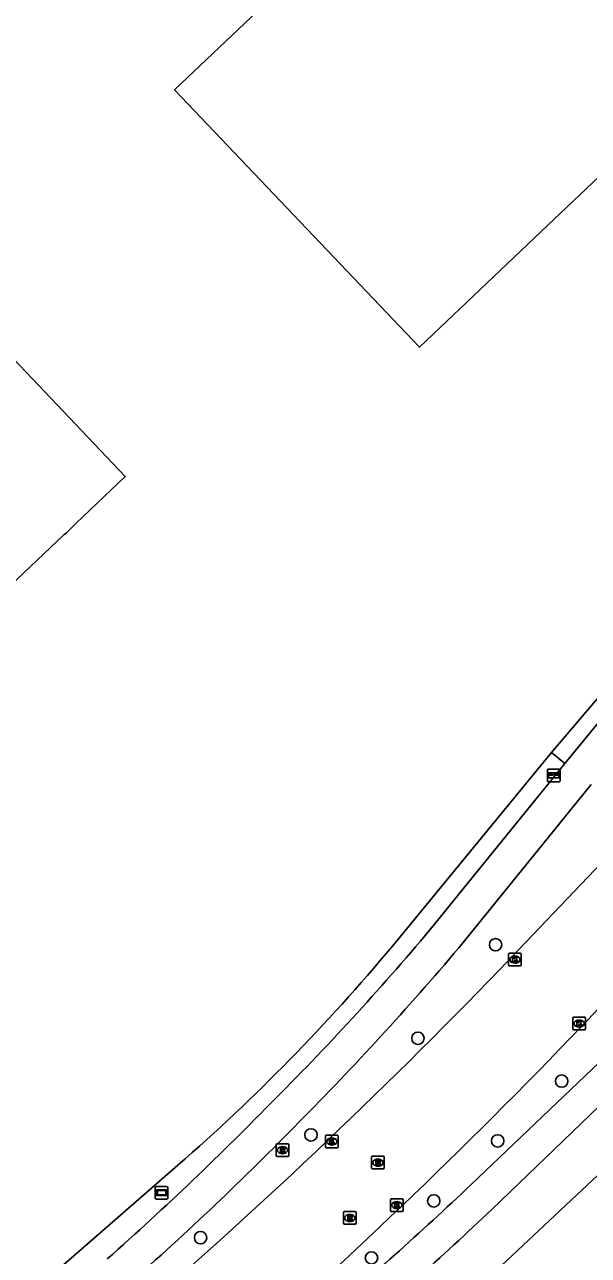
# Model space of a CAD drawing. Extents: x 156141 to 158132, y 385651 to 388399.
# Drawn here: x 156844.2 to 156888.7, y 387176.2 to 387273.3 of the extents above; entities that cross this region are included whole.
import ezdxf

# ---------------------------------------------------------------- set-up
doc = ezdxf.new("R2010")
doc.units = 0
for name, color, linetype in [('IMGEO_Berm_groen', 7, 'Continuous'), ('IMGEO_Boom', 7, 'Continuous'), ('IMGEO_Brievenbus', 7, 'Continuous'), ('IMGEO_Fietspad_gesloten', 7, 'Continuous'), ('IMGEO_Groenvoorziening', 7, 'Continuous'), ('IMGEO_Hek', 7, 'Continuous'), ('IMGEO_Kolk', 7, 'Continuous'), ('IMGEO_Pand', 7, 'Continuous'), ('IMGEO_Rijbaan_lokaal_gesloten', 7, 'Continuous'), ('IMGEO_Rijbaan_lokaal_open', 7, 'Continuous'), ('IMGEO_Rioolput', 7, 'Continuous'), ('IMGEO_Verklikker', 7, 'Continuous')]:
    doc.layers.add(name, color=color, linetype=linetype)

msp = doc.modelspace()

# ---------------------------------------------------------------- linework, layer by layer
at = {"layer": 'IMGEO_Berm_groen'}
msp.add_lwpolyline([(156835.086, 387132.811), (156851.666, 387147.134), (156897.9, 387190.476)], dxfattribs=at)
at = {"layer": 'IMGEO_Boom'}
for centre in [(156881.329, 387200.699), (156875.205, 387193.317), (156886.546, 387189.94), (156866.769, 387185.693), (156881.496, 387185.223), (156876.452, 387180.485), (156858.059, 387177.587), (156871.541, 387175.993)]:
    msp.add_circle(centre, 0.489, dxfattribs=at)
at = {"layer": 'IMGEO_Brievenbus'}
for p, q in [((156885.413, 387213.624), (156885.413, 387214.465)), ((156885.413, 387214.465), (156885.413, 387213.624)), ((156885.488, 387214.549), (156886.329, 387214.549)), ((156886.329, 387214.549), (156885.488, 387214.549)), ((156885.857, 387214.156), (156885.58, 387214.156)), ((156885.58, 387214.072), (156885.857, 387214.072)), ((156886.249, 387214.156), (156885.972, 387214.156)), ((156885.972, 387214.072), (156886.249, 387214.072)), ((156886.413, 387214.474), (156886.413, 387213.633)), ((156886.413, 387213.633), (156886.413, 387214.474)), ((156886.338, 387213.549), (156885.497, 387213.549)), ((156885.497, 387213.549), (156886.338, 387213.549))]:
    msp.add_line(p, q, dxfattribs=at)
msp.add_lwpolyline([(156885.514, 387214.256), (156886.321, 387214.256), (156886.321, 387213.851), (156885.514, 387213.851), (156885.514, 387214.256)], dxfattribs=at)
for centre, radius, start, end in [((156885.491, 387214.471), 0.0779, 92.4484, 184.28452), ((156885.491, 387214.471), 0.0779, 92.4484, 184.28452), ((156885.61, 387214.114), 0.0519, 125.8089, 234.1911), ((156885.826, 387214.114), 0.0519, 305.8089, 54.1911), ((156886.003, 387214.114), 0.0519, 125.8089, 234.1911), ((156886.219, 387214.114), 0.0519, 305.8089, 54.1911), ((156886.335, 387214.471), 0.0779, 2.4484, 94.28452), ((156886.335, 387214.471), 0.0779, 2.4484, 94.28452), ((156885.491, 387213.627), 0.0779, 182.4484, 274.28452), ((156885.491, 387213.627), 0.0779, 182.4484, 274.28452), ((156886.335, 387213.627), 0.0779, 272.4484, 4.28452), ((156886.335, 387213.627), 0.0779, 272.4484, 4.28452)]:
    msp.add_arc(centre, radius, start, end, dxfattribs=at)
at = {"layer": 'IMGEO_Fietspad_gesloten'}
for points in [[(156876.52, 387202.314), (156886.802, 387214.994)], [(156888.871, 387213.348), (156878.427, 387200.445)], [(156893.461, 387195.196), (156879.382, 387181.758)], [(156895.156, 387193.393), (156881.03, 387179.816)]]:
    msp.add_lwpolyline(points, dxfattribs=at)
for centre, radius, start, end in [((156718.39, 387334.136), 205.869, 315.00955, 320.18429), ((156691.675, 387359.082), 245.035, 315.28991, 319.65374), ((156681.954, 387366.12), 254.269, 311.57796, 315.71718), ((156689.938, 387358.352), 245.761, 311.36138, 315.69566), ((156670.95, 387401.965), 303.208, 310.33796, 313.42642), ((156664.294, 387408.483), 315.061, 310.4947, 313.46565)]:
    msp.add_arc(centre, radius, start, end, dxfattribs=at)
at = {"layer": 'IMGEO_Groenvoorziening'}
for points in [[(156873.186, 387200.583), (156885.747, 387215.869)], [(156638.627, 387085.663), (156645.142, 387078.614), (156651.789, 387085.454), (156679.468, 387053.513), (156681.069, 387051.505), (156683.111, 387050.12), (156685.312, 387049.372), (156687.718, 387048.804), (156690.169, 387048.6), (156692.529, 387048.748), (156694.934, 387049.269), (156697.328, 387049.723), (156699.575, 387050.722), (156701.799, 387051.675), (156704.113, 387052.673), (156706.156, 387053.581), (156708.334, 387054.92), (156710.399, 387056.282), (156712.246, 387057.767), (156755.908, 387095.825), (156856.271, 387183.304)]]:
    msp.add_lwpolyline(points, dxfattribs=at)
msp.add_arc((156755.322, 387299.046), 153.58, 311.09481, 320.12499, dxfattribs=at)
at = {"layer": 'IMGEO_Hek'}
for points in [[(156873.186, 387200.583), (156885.747, 387215.869)], [(156897.9, 387190.476), (156851.666, 387147.134)], [(156755.908, 387095.825), (156856.271, 387183.304)]]:
    msp.add_lwpolyline(points, dxfattribs=at)
msp.add_arc((156755.322, 387299.046), 153.58, 311.09481, 320.12499, dxfattribs=at)
at = {"layer": 'IMGEO_Kolk'}
for p, q in [((156882.355, 387199.1), (156882.355, 387199.952)), ((156882.43, 387200.026), (156883.282, 387200.026)), ((156882.866, 387199.246), (156882.841, 387199.246)), ((156882.843, 387199.806), (156882.868, 387199.806)), ((156883.356, 387199.952), (156883.356, 387199.1)), ((156883.282, 387199.026), (156882.43, 387199.026)), ((156887.429, 387194.053), (156887.429, 387194.905)), ((156887.504, 387194.979), (156888.356, 387194.979)), ((156887.917, 387194.759), (156887.942, 387194.759)), ((156888.43, 387194.905), (156888.43, 387194.053)), ((156888.356, 387193.979), (156887.504, 387193.979)), ((156887.94, 387194.199), (156887.915, 387194.199)), ((156867.91, 387184.75), (156867.91, 387185.602)), ((156867.985, 387185.676), (156868.837, 387185.676)), ((156868.911, 387185.602), (156868.911, 387184.75)), ((156868.837, 387184.676), (156867.985, 387184.676)), ((156868.421, 387184.896), (156868.396, 387184.896)), ((156868.398, 387185.456), (156868.423, 387185.456)), ((156873.118, 387180.655), (156873.97, 387180.655)), ((156873.043, 387179.729), (156873.043, 387180.581)), ((156873.554, 387179.875), (156873.529, 387179.875)), ((156873.531, 387180.435), (156873.556, 387180.435)), ((156874.044, 387180.581), (156874.044, 387179.729)), ((156873.97, 387179.655), (156873.118, 387179.655))]:
    msp.add_line(p, q, dxfattribs=at)
for points in [[(156882.355, 387199.1), (156882.355, 387199.952)], [(156882.43, 387200.026), (156883.282, 387200.026)], [(156882.676, 387199.726), (156882.799, 387199.726), (156882.799, 387199.575), (156882.929, 387199.726), (156883.093, 387199.726), (156882.947, 387199.575), (156883.1, 387199.326), (156882.948, 387199.326), (156882.863, 387199.49), (156882.799, 387199.423), (156882.799, 387199.326), (156882.676, 387199.326), (156882.676, 387199.726)], [(156883.356, 387199.952), (156883.356, 387199.1)], [(156883.282, 387199.026), (156882.43, 387199.026)], [(156887.429, 387194.053), (156887.429, 387194.905)], [(156887.504, 387194.979), (156888.356, 387194.979)], [(156887.75, 387194.679), (156887.873, 387194.679), (156887.873, 387194.528), (156888.003, 387194.679), (156888.167, 387194.679), (156888.021, 387194.528), (156888.174, 387194.279), (156888.022, 387194.279), (156887.937, 387194.443), (156887.873, 387194.376), (156887.873, 387194.279), (156887.75, 387194.279), (156887.75, 387194.679)], [(156888.43, 387194.905), (156888.43, 387194.053)], [(156888.356, 387193.979), (156887.504, 387193.979)], [(156867.91, 387184.75), (156867.91, 387185.602)], [(156867.985, 387185.676), (156868.837, 387185.676)], [(156868.911, 387185.602), (156868.911, 387184.75)], [(156868.837, 387184.676), (156867.985, 387184.676)], [(156868.231, 387185.376), (156868.354, 387185.376), (156868.354, 387185.225), (156868.484, 387185.376), (156868.648, 387185.376), (156868.502, 387185.225), (156868.655, 387184.976), (156868.503, 387184.976), (156868.418, 387185.14), (156868.354, 387185.073), (156868.354, 387184.976), (156868.231, 387184.976), (156868.231, 387185.376)], [(156873.118, 387180.655), (156873.97, 387180.655)], [(156873.043, 387179.729), (156873.043, 387180.581)], [(156873.364, 387180.355), (156873.487, 387180.355), (156873.487, 387180.204), (156873.617, 387180.355), (156873.781, 387180.355), (156873.635, 387180.204), (156873.788, 387179.955), (156873.636, 387179.955), (156873.551, 387180.119), (156873.487, 387180.052), (156873.487, 387179.955), (156873.364, 387179.955), (156873.364, 387180.355)], [(156874.044, 387180.581), (156874.044, 387179.729)], [(156873.97, 387179.655), (156873.118, 387179.655)]]:
    msp.add_lwpolyline(points, dxfattribs=at)
for centre, start, end in [((156882.432, 387199.95), 91.55205, 178.44795), ((156882.432, 387199.95), 91.55205, 178.44795), ((156882.432, 387199.102), 181.55205, 268.44795), ((156882.432, 387199.102), 181.55205, 268.44795), ((156883.28, 387199.95), 1.55205, 88.44795), ((156883.28, 387199.95), 1.55205, 88.44795), ((156883.28, 387199.102), 271.55205, 358.44795), ((156883.28, 387199.102), 271.55205, 358.44795), ((156887.506, 387194.903), 91.55205, 178.44795), ((156887.506, 387194.903), 91.55205, 178.44795), ((156888.354, 387194.903), 1.55205, 88.44795), ((156888.354, 387194.903), 1.55205, 88.44795), ((156887.506, 387194.055), 181.55205, 268.44795), ((156887.506, 387194.055), 181.55205, 268.44795), ((156888.354, 387194.055), 271.55205, 358.44795), ((156888.354, 387194.055), 271.55205, 358.44795), ((156867.987, 387185.6), 91.55205, 178.44795), ((156867.987, 387185.6), 91.55205, 178.44795), ((156868.835, 387185.6), 1.55205, 88.44795), ((156868.835, 387185.6), 1.55205, 88.44795), ((156867.987, 387184.752), 181.55205, 268.44795), ((156867.987, 387184.752), 181.55205, 268.44795), ((156868.835, 387184.752), 271.55205, 358.44795), ((156868.835, 387184.752), 271.55205, 358.44795), ((156873.12, 387180.579), 91.55205, 178.44795), ((156873.12, 387180.579), 91.55205, 178.44795), ((156873.968, 387180.579), 1.55205, 88.44795), ((156873.968, 387180.579), 1.55205, 88.44795), ((156873.12, 387179.731), 181.55205, 268.44795), ((156873.12, 387179.731), 181.55205, 268.44795), ((156873.968, 387179.731), 271.55205, 358.44795), ((156873.968, 387179.731), 271.55205, 358.44795)]:
    msp.add_arc(centre, 0.0765, start, end, dxfattribs=at)
for centre, major_axis, ratio, start_param, end_param in [((156882.842, 387199.526), (-0.387, 0.002), 0.722429, 4.712389, 7.853982), ((156882.867, 387199.526), (-0.39, 0.002), 0.717154, 1.570796, 4.712389), ((156887.916, 387194.479), (-0.387, 0.002), 0.722429, 4.712389, 7.853982), ((156887.941, 387194.479), (-0.39, 0.002), 0.717154, 1.570796, 4.712389), ((156868.397, 387185.176), (-0.387, 0.002), 0.722429, 4.712389, 7.853982), ((156868.422, 387185.176), (-0.39, 0.002), 0.717154, 1.570796, 4.712389), ((156873.53, 387180.155), (-0.387, 0.002), 0.722429, 4.712389, 7.853982), ((156873.555, 387180.155), (-0.39, 0.002), 0.717154, 1.570796, 4.712389)]:
    msp.add_ellipse(centre, major_axis=major_axis, ratio=ratio, start_param=start_param, end_param=end_param, dxfattribs=at)
at = {"layer": 'IMGEO_Pand'}
for points in [[(156865.585, 387277.23), (156884.532, 387295.217), (156882.975, 387296.854), (156891.996, 387305.435), (156914.425, 387281.872), (156905.392, 387273.281), (156903.825, 387274.901), (156884.891, 387256.928), (156875.318, 387247.841), (156856.013, 387268.143), (156865.585, 387277.23)], [(156840.359, 387250), (156852.118, 387237.64), (156848.256, 387233.949), (156847.448, 387233.17), (156847.303, 387233.054), (156806.29, 387194.083)]]:
    msp.add_lwpolyline(points, dxfattribs=at)
at = {"layer": 'IMGEO_Rijbaan_lokaal_gesloten'}
for points in [[(156882.613, 387199.735), (156890.27, 387207.768)], [(156888.138, 387194.282), (156889.893, 387196.135)]]:
    msp.add_lwpolyline(points, dxfattribs=at)
for centre, radius, start, end in [((156557.245, 387511.861), 450.874, 310.96502, 316.18995), ((156564.582, 387503.841), 447.79, 311.13577, 316.26653)]:
    msp.add_arc(centre, radius, start, end, dxfattribs=at)
at = {"layer": 'IMGEO_Rijbaan_lokaal_open'}
for points in [[(156885.747, 387215.869), (156893.124, 387224.546)], [(156894.031, 387223.795), (156886.802, 387214.994)], [(156886.802, 387214.994), (156885.747, 387215.869)]]:
    msp.add_lwpolyline(points, dxfattribs=at)
at = {"layer": 'IMGEO_Rioolput'}
for p, q in [((156864.018, 387184.068), (156864.018, 387184.92)), ((156864.093, 387184.994), (156864.945, 387184.994)), ((156864.506, 387184.774), (156864.531, 387184.774)), ((156865.019, 387184.92), (156865.019, 387184.068)), ((156864.945, 387183.994), (156864.093, 387183.994)), ((156864.529, 387184.214), (156864.504, 387184.214)), ((156871.552, 387183.084), (156871.552, 387183.936)), ((156871.627, 387184.01), (156872.479, 387184.01)), ((156872.04, 387183.79), (156872.065, 387183.79)), ((156872.553, 387183.936), (156872.553, 387183.084)), ((156872.479, 387183.01), (156871.627, 387183.01)), ((156872.063, 387183.23), (156872.038, 387183.23)), ((156869.334, 387178.72), (156869.334, 387179.572)), ((156869.409, 387179.646), (156870.261, 387179.646)), ((156869.845, 387178.866), (156869.82, 387178.866)), ((156869.822, 387179.426), (156869.847, 387179.426)), ((156870.335, 387179.572), (156870.335, 387178.72)), ((156870.261, 387178.646), (156869.409, 387178.646))]:
    msp.add_line(p, q, dxfattribs=at)
for points in [[(156864.018, 387184.068), (156864.018, 387184.92)], [(156864.093, 387184.994), (156864.945, 387184.994)], [(156864.607, 387184.692), (156864.355, 387184.694), (156864.355, 387184.294)], [(156864.533, 387184.613), (156864.479, 387184.613), (156864.479, 387184.532)], [(156864.479, 387184.532), (156864.531, 387184.532)], [(156865.019, 387184.92), (156865.019, 387184.068)], [(156864.945, 387183.994), (156864.093, 387183.994)], [(156864.355, 387184.294), (156864.479, 387184.294), (156864.479, 387184.456), (156864.49, 387184.456)], [(156864.537, 387184.427), (156864.608, 387184.294), (156864.748, 387184.294), (156864.683, 387184.42)], [(156871.552, 387183.084), (156871.552, 387183.936)], [(156871.627, 387184.01), (156872.479, 387184.01)], [(156872.141, 387183.708), (156871.889, 387183.71), (156871.889, 387183.31)], [(156872.067, 387183.629), (156872.013, 387183.629), (156872.013, 387183.548)], [(156872.553, 387183.936), (156872.553, 387183.084)], [(156872.479, 387183.01), (156871.627, 387183.01)], [(156871.889, 387183.31), (156872.013, 387183.31), (156872.013, 387183.472), (156872.024, 387183.472)], [(156872.013, 387183.548), (156872.065, 387183.548)], [(156872.071, 387183.443), (156872.142, 387183.31), (156872.282, 387183.31), (156872.217, 387183.436)], [(156869.334, 387178.72), (156869.334, 387179.572)], [(156869.409, 387179.646), (156870.261, 387179.646)], [(156869.923, 387179.344), (156869.671, 387179.346), (156869.671, 387178.946)], [(156869.671, 387178.946), (156869.795, 387178.946), (156869.795, 387179.108), (156869.806, 387179.108)], [(156869.849, 387179.265), (156869.795, 387179.265), (156869.795, 387179.184)], [(156869.795, 387179.184), (156869.847, 387179.184)], [(156869.853, 387179.079), (156869.924, 387178.946), (156870.064, 387178.946), (156869.999, 387179.072)], [(156870.335, 387179.572), (156870.335, 387178.72)], [(156870.261, 387178.646), (156869.409, 387178.646)]]:
    msp.add_lwpolyline(points, dxfattribs=at)
for centre, radius, start, end in [((156864.095, 387184.918), 0.0765, 91.55205, 178.44795), ((156864.095, 387184.918), 0.0765, 91.55205, 178.44795), ((156864.515, 387184.721), 0.19, 274.7715, 282.96867), ((156864.539, 387184.517), 0.0964, 77.00612, 93.18647), ((156864.553, 387184.574), 0.0378, 276.66336, 79.67722), ((156864.606, 387184.582), 0.109, 350.36119, 89.41601), ((156864.604, 387184.582), 0.112, 277.58423, 350.98172), ((156864.943, 387184.918), 0.0765, 1.55205, 88.44795), ((156864.943, 387184.918), 0.0765, 1.55205, 88.44795), ((156864.095, 387184.07), 0.0765, 181.55205, 268.44795), ((156864.095, 387184.07), 0.0765, 181.55205, 268.44795), ((156864.489, 387184.403), 0.0533, 26.02933, 88.69889), ((156864.588, 387184.367), 0.108, 29.51342, 73.79051), ((156864.943, 387184.07), 0.0765, 271.55205, 358.44795), ((156864.943, 387184.07), 0.0765, 271.55205, 358.44795), ((156871.629, 387183.934), 0.0765, 91.55205, 178.44795), ((156871.629, 387183.934), 0.0765, 91.55205, 178.44795), ((156872.073, 387183.533), 0.0964, 77.00612, 93.18647), ((156872.087, 387183.59), 0.0378, 276.66336, 79.67722), ((156872.14, 387183.598), 0.109, 350.36119, 89.41601), ((156872.138, 387183.598), 0.112, 277.58423, 350.98172), ((156872.477, 387183.934), 0.0765, 1.55205, 88.44795), ((156872.477, 387183.934), 0.0765, 1.55205, 88.44795), ((156871.629, 387183.086), 0.0765, 181.55205, 268.44795), ((156871.629, 387183.086), 0.0765, 181.55205, 268.44795), ((156872.023, 387183.419), 0.0533, 26.02933, 88.69889), ((156872.049, 387183.737), 0.19, 274.7715, 282.96867), ((156872.122, 387183.383), 0.108, 29.51342, 73.79051), ((156872.477, 387183.086), 0.0765, 271.55205, 358.44795), ((156872.477, 387183.086), 0.0765, 271.55205, 358.44795), ((156869.411, 387179.57), 0.0765, 91.55205, 178.44795), ((156869.411, 387179.57), 0.0765, 91.55205, 178.44795), ((156869.411, 387178.722), 0.0765, 181.55205, 268.44795), ((156869.411, 387178.722), 0.0765, 181.55205, 268.44795), ((156869.805, 387179.055), 0.0533, 26.02933, 88.69889), ((156869.831, 387179.373), 0.19, 274.7715, 282.96867), ((156869.855, 387179.169), 0.0964, 77.00612, 93.18647), ((156869.869, 387179.226), 0.0378, 276.66336, 79.67722), ((156869.922, 387179.234), 0.109, 350.36119, 89.41601), ((156869.92, 387179.234), 0.112, 277.58423, 350.98172), ((156869.904, 387179.019), 0.108, 29.51342, 73.79051), ((156870.259, 387179.57), 0.0765, 1.55205, 88.44795), ((156870.259, 387179.57), 0.0765, 1.55205, 88.44795), ((156870.259, 387178.722), 0.0765, 271.55205, 358.44795), ((156870.259, 387178.722), 0.0765, 271.55205, 358.44795)]:
    msp.add_arc(centre, radius, start, end, dxfattribs=at)
for centre, major_axis, ratio, start_param, end_param in [((156864.505, 387184.494), (-0.387, 0.002), 0.722429, 4.712389, 7.853982), ((156864.53, 387184.494), (-0.39, 0.002), 0.717154, 1.570796, 4.712389), ((156872.039, 387183.51), (-0.387, 0.002), 0.722429, 4.712389, 7.853982), ((156872.064, 387183.51), (-0.39, 0.002), 0.717154, 1.570796, 4.712389), ((156869.821, 387179.146), (-0.387, 0.002), 0.722429, 4.712389, 7.853982), ((156869.846, 387179.146), (-0.39, 0.002), 0.717154, 1.570796, 4.712389)]:
    msp.add_ellipse(centre, major_axis=major_axis, ratio=ratio, start_param=start_param, end_param=end_param, dxfattribs=at)
at = {"layer": 'IMGEO_Verklikker'}
for p, q in [((156854.585, 387181.634), (156855.375, 387181.634)), ((156855.375, 387181.634), (156854.585, 387181.634)), ((156854.485, 387180.734), (156854.485, 387181.534)), ((156854.485, 387181.534), (156854.485, 387180.734)), ((156855.475, 387181.534), (156855.475, 387180.734)), ((156855.475, 387180.734), (156855.475, 387181.534)), ((156855.375, 387180.634), (156854.585, 387180.634)), ((156854.585, 387180.634), (156855.375, 387180.634))]:
    msp.add_line(p, q, dxfattribs=at)
for points in [[(156854.586, 387181.366), (156855.374, 387181.366), (156855.374, 387180.902), (156854.586, 387180.902), (156854.586, 387181.366)], [(156854.651, 387181.301), (156854.651, 387180.967), (156855.309, 387180.967), (156855.309, 387181.301), (156854.651, 387181.301)]]:
    msp.add_lwpolyline(points, dxfattribs=at)
for centre, start, end in [((156854.585, 387181.534), 90, 180), ((156854.585, 387181.534), 90, 180), ((156855.375, 387181.534), 0, 90), ((156855.375, 387181.534), 360, 90), ((156854.585, 387180.734), 180, 270), ((156854.585, 387180.734), 180, 270), ((156855.375, 387180.734), 270, 0), ((156855.375, 387180.734), 270, 0)]:
    msp.add_arc(centre, 0.1, start, end, dxfattribs=at)

doc.saveas('drawing.dxf')
